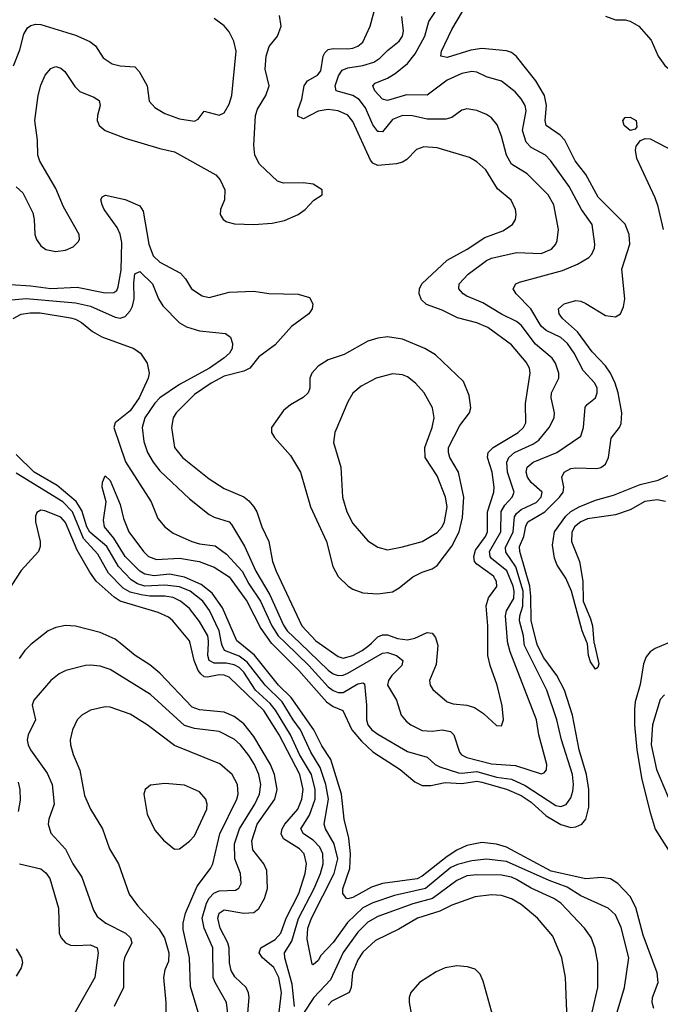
# Model space of a CAD drawing. Header units: inches. Extents: x 1308407 to 1441228, y 959628 to 1036311.
# Tile 517 of 656: x 1405724 to 1408311, y 978542 to 982517. Entities that reach past the tile are written whole.
import ezdxf

# ---------------------------------------------------------------- set-up
doc = ezdxf.new("R2010")
doc.units = ezdxf.units.IN
doc.header["$MEASUREMENT"] = 0
doc.layers.add('B4907', color=7, linetype='Continuous')
doc.layers.add('B4908', color=7, linetype='Continuous')

msp = doc.modelspace()

# ---------------------------------------------------------------- linework, layer by layer
at = {"layer": 'B4907', "color": 5}
for points, elevation in [([(1405776, 980000), (1405770, 979995.3), (1405744.7, 979970), (1405722.5, 979937.5)], 2820), ([(1406644.6, 978490), (1406651.2, 978570), (1406648.6, 978588.6), (1406638.6, 978610), (1406593.5, 978653.5), (1406578.9, 978678.9), (1406572.1, 978710), (1406569.9, 978770), (1406564.6, 978790), (1406533.9, 978850), (1406524.4, 978890), (1406530, 978910.1), (1406550, 978924.2), (1406630, 978910.4), (1406670, 978912.7), (1406690, 978928.9), (1406712.9, 978970), (1406724.7, 979010), (1406722.2, 979082.2), (1406709.9, 979110), (1406665.8, 979165.8), (1406661.7, 979201.7), (1406683.7, 979270), (1406754.2, 979370), (1406763.7, 979410), (1406753.9, 979470), (1406737.7, 979510), (1406670, 979623.4), (1406630, 979674), (1406590, 979704), (1406550, 979721.7), (1406450, 979731.1), (1406421.1, 979741.1), (1406290, 979879.3), (1406250, 979912.8), (1406190.7, 979950), (1406129.8, 980000)], 2820), ([(1406772.7, 978510), (1406782.1, 978590), (1406770.7, 978650.7), (1406750.9, 978690.9), (1406705.5, 978730), (1406691.7, 978750), (1406698.6, 978770), (1406756.3, 978803.7), (1406778.8, 978830), (1406799.9, 978890), (1406851, 978990), (1406876.9, 979070), (1406883.1, 979110), (1406872.9, 979150), (1406854.4, 979170), (1406789.8, 979209.8), (1406780.6, 979230), (1406783.9, 979250), (1406795.5, 979270), (1406847.8, 979330), (1406863.8, 979370), (1406869.4, 979410), (1406856.2, 979470), (1406771.8, 979630), (1406710, 979728.7), (1406570, 979862.4), (1406550, 979871.1), (1406530, 979872.1), (1406482.3, 979862.3), (1406470, 979863.8), (1406455.8, 979875.8), (1406445, 979890), (1406428.4, 979930), (1406412.7, 980000)], 2780), ([(1406833.5, 978533.5), (1406824.1, 978624.1), (1406795.3, 978730), (1406793.8, 978750), (1406823.1, 978796.9), (1406850, 978888.3), (1406913.7, 979010), (1406939.4, 979070), (1406950.5, 979110), (1406947.9, 979150), (1406936.2, 979176.2), (1406910, 979204.2), (1406870.6, 979230), (1406859.9, 979250), (1406894.1, 979305.9), (1406918.2, 979370), (1406918.1, 979410), (1406902.5, 979470), (1406854.7, 979550), (1406818.1, 979630), (1406757.9, 979730), (1406736.5, 979756.5), (1406677.2, 979810), (1406630, 979882.4), (1406610, 979901.4), (1406590, 979912.6), (1406558.7, 979918.7), (1406510, 979919.9), (1406489.9, 979930), (1406484.1, 979950), (1406486.9, 980000)], 2760), ([(1408136.4, 978510), (1408167.3, 978610), (1408184, 978730), (1408152.7, 978852.7), (1408130, 978903.5), (1408100.9, 978930), (1407990, 978980.8), (1407934.5, 979014.5), (1407861.9, 979041.9), (1407690, 979119), (1407610, 979128.1), (1407550, 979121.7), (1407492.9, 979107.1), (1407465.4, 979094.6), (1407362.9, 979010), (1407238.3, 978981.7), (1407150, 978952.5), (1407110, 978931.8), (1407048, 978872), (1406990, 978791.4), (1406940, 978740), (1406930, 978719.6), (1406910, 978701.3), (1406904.9, 978704.9), (1406885.7, 978805.7), (1406888.2, 978850), (1406902.4, 978890), (1406993.8, 979070), (1407009.4, 979130), (1406994.4, 979190), (1406959.3, 979250), (1406954.4, 979270), (1406971, 979370), (1406960.9, 979430), (1406937.6, 979497.6), (1406899.9, 979559.9), (1406858.4, 979650), (1406828.1, 979690), (1406783.8, 979763.8), (1406715.7, 979830), (1406642.7, 979922.7), (1406610, 979947.1), (1406550.8, 979970.8), (1406541.7, 979990), (1406539.8, 980000)], 2740), ([(1408284.9, 978524.9), (1408278.4, 978550), (1408280.3, 978570), (1408302.3, 978630), (1408298.4, 978670), (1408242, 978822), (1408212.6, 978932.6), (1408190, 978977.5), (1408140.2, 979030), (1408110, 979049.4), (1408073.8, 979053.8), (1408010, 979049.2), (1407870, 979079.5), (1407690, 979176.7), (1407650, 979189.2), (1407590, 979195.6), (1407530, 979183.9), (1407490, 979164.8), (1407450, 979138.6), (1407350, 979059.2), (1407330, 979048.7), (1407189.5, 979030.5), (1407145.4, 979014.6), (1407070, 978973.6), (1407050, 978967.5), (1407044.2, 978970), (1407029.2, 978989.2), (1407028.7, 979008.7), (1407057.1, 979090), (1407060.7, 979150), (1407053.3, 979213.3), (1407034.9, 979290), (1407023.3, 979390), (1406980.4, 979530), (1406945.1, 979585.1), (1406911.9, 979650), (1406821.2, 979781.2), (1406770, 979830.6), (1406672.1, 979952.1), (1406614, 980000)], 2720), ([(1406740.8, 980000), (1406852, 979890), (1406963.1, 979763.1), (1406990, 979744.3), (1407028.9, 979728.9), (1407065.6, 979650), (1407104.2, 979604.2), (1407150, 979561.1), (1407260.8, 979490), (1407320.4, 979440.4), (1407350, 979425), (1407385, 979425), (1407442.1, 979438), (1407510, 979433.9), (1407570, 979443), (1407590, 979438.9), (1407690.5, 979410.5), (1407750, 979384.8), (1407790, 979358.9), (1407850, 979303.6), (1407910, 979267.7), (1407950, 979256), (1407970, 979258.1), (1407994.3, 979270), (1408010, 979290.2), (1408022.3, 979337.7), (1408022.3, 979410), (1408013.6, 979470), (1407984.1, 979570), (1407956.5, 979710), (1407923.9, 979810), (1407893.4, 979870), (1407841.2, 979941.2), (1407815.1, 979990), (1407812.7, 980000)], 2720), ([(1406799.3, 980000), (1406892, 979910), (1406970, 979824.3), (1406990, 979808.8), (1407010, 979800.4), (1407030, 979801.5), (1407090, 979835.4), (1407110, 979840.2), (1407116.1, 979836.1), (1407124.6, 979750), (1407124.7, 979690), (1407130.6, 979670), (1407146.8, 979650), (1407170, 979632.3), (1407290, 979562.5), (1407370, 979540.1), (1407402.7, 979510), (1407420.8, 979500.8), (1407496.9, 979476.9), (1407510, 979474.7), (1407570, 979481.8), (1407650, 979459.5), (1407710, 979451.4), (1407765.1, 979425.1), (1407890, 979345), (1407910, 979340.4), (1407931.4, 979348.6), (1407950, 979375.8), (1407958, 979402), (1407960.7, 979430), (1407956.5, 979470), (1407912, 979610), (1407893.4, 979690), (1407853.3, 979810), (1407762.6, 979990), (1407761.5, 980000)], 2740), ([(1406856.9, 980000), (1406970, 979890.9), (1406990, 979876.7), (1407010, 979870.1), (1407030, 979871.4), (1407050, 979879.1), (1407190, 979959.7), (1407210, 979961.9), (1407246.4, 979950), (1407270.9, 979930), (1407268.1, 979910), (1407227.3, 979870), (1407213.4, 979850), (1407209.5, 979830), (1407246.2, 979770), (1407264.7, 979710), (1407284.7, 979684.7), (1407304.4, 979670), (1407350, 979647.9), (1407390, 979644.2), (1407430.6, 979650.6), (1407463.7, 979643.7), (1407478, 979630), (1407500.6, 979560.6), (1407509, 979549), (1407530, 979538.8), (1407630, 979513.1), (1407726.9, 979506.9), (1407830, 979472.3), (1407842.9, 979477.1), (1407851.2, 979488.8), (1407852.5, 979510), (1407821.1, 979630), (1407810.8, 979690), (1407704.7, 979964.7), (1407696.1, 980000)], 2760), ([(1406933.8, 980000), (1407010, 979946.2), (1407030, 979939.5), (1407070, 979950.1), (1407106.7, 979970), (1407134.7, 979990), (1407144.6, 980000)], 2780), ([(1407409.9, 980000), (1407412.7, 979990), (1407406.1, 979914), (1407379.2, 979850), (1407382.2, 979830), (1407392.9, 979812.9), (1407450, 979763.8), (1407474.6, 979754.6), (1407530, 979749.5), (1407560.8, 979740.8), (1407596.8, 979716.8), (1407650, 979667.3), (1407670, 979666.8), (1407678.7, 979690), (1407672.8, 979747.2), (1407653, 979830), (1407623.8, 979910), (1407614.4, 979950), (1407614.7, 980000)], 2780), ([(1408044.1, 980000), (1408063.4, 979916.6), (1408058.3, 979901.7), (1408050, 979895.1), (1408030, 979924.5), (1408020.9, 979950), (1408016.8, 979996.8), (1408015.5, 980000)], 2680), ([(1408341.1, 980000), (1408290, 979978.1), (1408270, 979965), (1408254.5, 979945.5), (1408243.5, 979916.5), (1408230, 979833.2), (1408210, 979762.7), (1408206.7, 979733.3), (1408206.7, 979670), (1408215.8, 979570), (1408236.2, 979450), (1408270, 979316.5), (1408290, 979248.8), (1408370, 979124.8), (1408474, 979014), (1408535, 978970), (1408617.5, 978897.5), (1408725, 978825), (1408788.5, 978788.5), (1408890, 978739.6), (1408970, 978712.5), (1409118.7, 978630), (1409144.5, 978610), (1409201.3, 978490)], 2720), ([(1406571.4, 978451.4), (1406560.1, 978550), (1406513.3, 978630), (1406506, 978650), (1406505, 978770), (1406469.6, 978850), (1406461.2, 978890), (1406478.5, 978950), (1406490, 978971.2), (1406508.5, 978991.5), (1406530, 979000.9), (1406596.4, 979003.6), (1406609.2, 979010.8), (1406619.1, 979030), (1406616.1, 979070), (1406592.9, 979130), (1406591.3, 979190), (1406611.7, 979250), (1406674, 979350), (1406693.3, 979390), (1406698.4, 979430), (1406690.3, 979470), (1406673.2, 979510), (1406650, 979546), (1406616.6, 979590), (1406590, 979612.5), (1406530, 979643.6), (1406430, 979655.3), (1406390, 979668.1), (1406252.2, 979792.2), (1406090, 979893.6), (1406050, 979907.1), (1406010, 979910.7), (1405990, 979909.8), (1405910.6, 979890), (1405883.8, 979876.2), (1405850.3, 979850), (1405781.4, 979770), (1405775.4, 979750), (1405788.3, 979690), (1405758.5, 979630), (1405755, 979610), (1405758.2, 979590), (1405767.8, 979570), (1405835.7, 979475.7), (1405855.3, 979430), (1405863.5, 979350), (1405841.6, 979290), (1405839.7, 979270), (1405850, 979232.7), (1405909, 979169), (1405939.4, 979110), (1405975.5, 979055.5), (1406022.4, 978922.4), (1406037.1, 978897.1), (1406072.1, 978870), (1406151.1, 978830), (1406172.3, 978810), (1406177, 978790), (1406147.6, 978730), (1406143.3, 978710), (1406144.1, 978610), (1406106, 978534)], 2840), ([(1408328.2, 979791.8), (1408310, 979772.9), (1408279.4, 979670), (1408273.9, 979590), (1408296.4, 979490), (1408355.2, 979350)], 2740), ([(1406444.7, 978510), (1406414.8, 978614.8), (1406409.7, 978730), (1406384.9, 978844.9), (1406383.9, 978870), (1406394.6, 978910), (1406440.7, 979019.3), (1406494.9, 979090), (1406504.3, 979110), (1406532.3, 979230), (1406600.8, 979370), (1406606.3, 979390), (1406604.4, 979430), (1406582.9, 979470), (1406533, 979513), (1406350, 979587.2), (1406238.7, 979670), (1406170, 979713), (1406090, 979741.2), (1406070, 979742.4), (1406011, 979729), (1405975.3, 979710), (1405956.5, 979690), (1405937.3, 979650), (1405928.1, 979610), (1405929.3, 979590), (1405941, 979550), (1405966.9, 979486.9), (1405985.8, 979385.8), (1406010.2, 979330), (1406058.8, 979250), (1406086.9, 979170), (1406123.5, 979110), (1406166.6, 978986.6), (1406200.8, 978940.8), (1406286.7, 978846.7), (1406309.1, 978810), (1406327, 978750), (1406324.9, 978715.1), (1406310, 978682), (1406304.9, 978650), (1406314.9, 978550), (1406315.8, 978470)], 2860), ([(1405718.8, 979438.8), (1405725.2, 979410), (1405726.2, 979366.2), (1405718.8, 979321.2)], 2820), ([(1405724, 979110), (1405810, 979088.9), (1405830, 979072.8), (1405845.7, 979050), (1405881.1, 978930), (1405884.4, 978830), (1405892.3, 978810), (1405909.3, 978790), (1405930, 978781.5), (1405950, 978779.6), (1406010, 978782.8), (1406037.1, 978770), (1406040.8, 978750), (1406028.3, 978650), (1405948.1, 978510)], 2820), ([(1408035.8, 978510), (1408059, 978610), (1408058.5, 978710), (1408048.2, 978768.2), (1408032.4, 978812.4), (1408005.5, 978850), (1407909, 978950), (1407881.6, 978970), (1407790, 979011.3), (1407730, 979045.8), (1407710, 979055), (1407670, 979063.3), (1407570, 979065.3), (1407530, 979060.4), (1407490, 979041.8), (1407391.1, 978968.9), (1407312.6, 978947.4), (1407170, 978896.2), (1407130, 978874), (1407090, 978834.1), (1407030, 978751.4), (1406979.4, 978640.6), (1406912, 978570), (1406870, 978506.6)], 2760), ([(1407936.7, 978443.3), (1407928.4, 978650), (1407913.2, 978730), (1407876.9, 978816.9), (1407815.8, 978890), (1407750, 978945.6), (1407710, 978968), (1407670, 978981), (1407630, 978984.4), (1407563.9, 978976.1), (1407470, 978942.8), (1407421.2, 978918.8), (1407330.2, 978890), (1407254.9, 978845.1), (1407160.6, 978799.4), (1407110, 978752.2), (1407090, 978722), (1407068.9, 978670), (1407062.6, 978610), (1407055, 978590), (1406985.5, 978554.5), (1406970, 978538.9)], 2780), ([(1405710, 978766.7), (1405732.4, 978730), (1405735.3, 978710), (1405730.3, 978689.7), (1405710, 978655.3)], 2780), ([(1407636.1, 978490), (1407596.4, 978636.4), (1407583.5, 978663.5), (1407563.8, 978683.8), (1407533.1, 978693.1), (1407490, 978697.6), (1407442, 978690), (1407406.4, 978673.6), (1407338.7, 978630), (1407303.6, 978590), (1407296.9, 978570), (1407296.9, 978550), (1407307.9, 978490)], 2820)]:
    msp.add_lwpolyline(points, dxfattribs=dict(at, elevation=elevation))
at = {"layer": 'B4907', "color": 5, "elevation": 2880}
msp.add_lwpolyline([(1406310, 979433.7), (1406252.7, 979427.3), (1406230.8, 979410), (1406226, 979390), (1406239.5, 979310), (1406270, 979245.5), (1406304.5, 979204.5), (1406350, 979168.2), (1406370, 979170.5), (1406410, 979200.3), (1406430, 979222.6), (1406480.3, 979330), (1406481.6, 979350), (1406476.1, 979370), (1406450, 979399.8), (1406390, 979426.6)], close=True, dxfattribs=at)
at = {"layer": 'B4908', "color": 5}
for points, elevation in [([(1407614.7, 980000), (1407615.1, 980070), (1407608.7, 980151.3), (1407617.3, 980182.7), (1407651.5, 980228.5), (1407650.4, 980249.6), (1407638.1, 980270), (1407570, 980318.7), (1407561.4, 980330), (1407558.1, 980350), (1407564.9, 980375.1), (1407604.7, 980430), (1407614.1, 980450), (1407612.8, 980530), (1407638.5, 980610), (1407640.1, 980630), (1407631.8, 980690), (1407613.7, 980750), (1407616.6, 980770), (1407635.9, 980790), (1407737.2, 980850), (1407758.4, 980870), (1407768.7, 980890), (1407767.5, 980967.5), (1407785.4, 981090), (1407782.8, 981110), (1407770, 981134.8), (1407710, 981204.7), (1407614.6, 981274.6), (1407570, 981293.5), (1407492.6, 981312.6), (1407430, 981343.7), (1407367.3, 981367.3), (1407346.3, 981386.2), (1407337.6, 981410), (1407338.3, 981430), (1407347.9, 981450), (1407450, 981546.6), (1407531.5, 981590), (1407602.4, 981637.6), (1407675.9, 981664.1), (1407714.5, 981690), (1407726.4, 981710), (1407729.8, 981730), (1407726.6, 981750), (1407708.4, 981788.4), (1407654.3, 981834.3), (1407606.3, 981910), (1407570, 981943.5), (1407540.2, 981960.2), (1407410, 981999.9), (1407355.9, 982004.1), (1407326.7, 981993.3), (1407287.5, 981952.5), (1407270, 981941), (1407245.5, 981934.5), (1407170, 981928.1), (1407150, 981937.4), (1407141.1, 981950), (1407070, 982105.5), (1407050, 982131), (1407010, 982149.4), (1406970, 982154.1), (1406930, 982147.1), (1406870, 982116.3), (1406846.9, 982126.9), (1406847.7, 982150), (1406864, 982196), (1406873.7, 982250), (1406886.2, 982270), (1406927.4, 982292.6), (1406940.8, 982310), (1406950.3, 982369.7), (1406956.9, 982383.1), (1406970, 982395.8), (1406990, 982400.5), (1407050, 982398.8), (1407070, 982402.3), (1407090.3, 982409.7), (1407110, 982426.2), (1407139.8, 982490), (1407166.4, 982590)], 2780), ([(1407812.7, 980000), (1407790.3, 980090.3), (1407788.9, 980190), (1407784.2, 980230), (1407744.1, 980370), (1407742.8, 980390), (1407759.6, 980430), (1407767.7, 980472.3), (1407776, 980490), (1407844.8, 980530), (1407904.6, 980590), (1407918.4, 980610), (1407921.7, 980630), (1407913.9, 980670), (1407922.4, 980690), (1407950, 980704.6), (1407970, 980708.4), (1408054.9, 980705.1), (1408071.2, 980708.8), (1408090, 980723), (1408101.8, 980750), (1408112.2, 980827.8), (1408146.3, 980870), (1408153.6, 980886.4), (1408155.9, 980930), (1408141.4, 981010), (1408129.6, 981050), (1408110.3, 981090), (1408090, 981119), (1408036.6, 981176.6), (1407977.1, 981257.1), (1407916.7, 981310), (1407902.9, 981330), (1407900.8, 981350), (1407923.6, 981370), (1407970, 981383.2), (1407990, 981380.9), (1408010, 981371.5), (1408090, 981322.4), (1408130, 981317.1), (1408150, 981329.5), (1408162, 981358), (1408168.6, 981390), (1408156.1, 981510), (1408187.9, 981610), (1408186, 981650), (1408170, 981690.8), (1408060.9, 981800.9), (1408010, 981891.5), (1407967.3, 981947.3), (1407925.5, 982030), (1407906.2, 982050), (1407850.6, 982090), (1407846.3, 982110), (1407852.1, 982170), (1407843.5, 982210), (1407808.6, 982270), (1407730, 982367.9), (1407710, 982383.6), (1407690, 982391.6), (1407590, 982400.9), (1407545.7, 982394.3), (1407450, 982364.1), (1407425.1, 982370), (1407427.3, 982390), (1407470, 982476.9), (1407534.6, 982585.5)], 2720), ([(1405710, 981841.8), (1405737.5, 981817.5), (1405777.3, 981737.3), (1405783.2, 981710), (1405785.4, 981650), (1405792, 981630), (1405810, 981603.9), (1405830, 981588.6), (1405870, 981580.5), (1405910, 981586.8), (1405940.2, 981599.8), (1405960.6, 981619.4), (1405965.8, 981630), (1405964.8, 981650), (1405901.2, 981761.2), (1405870, 981835.1), (1405805.1, 981945.1), (1405798.3, 981970), (1405796.7, 982030), (1405784.9, 982110), (1405799.3, 982210), (1405810, 982251.8), (1405827.9, 982292.1), (1405850, 982319.2), (1405870, 982327.3), (1405890, 982321.6), (1405906.9, 982306.9), (1405946.9, 982246.9), (1405966.7, 982226.7), (1406023.7, 982203.7), (1406046, 982190), (1406049.2, 982170), (1406038.2, 982130), (1406037.4, 982110), (1406045, 982090), (1406069, 982070), (1406150, 982038.4), (1406290, 981996.1), (1406350, 981982.7), (1406516.5, 981890), (1406534.5, 981870), (1406552.6, 981830), (1406551, 981790), (1406535.6, 981750), (1406534, 981730), (1406545.5, 981710), (1406560.7, 981700.7), (1406592.1, 981692.1), (1406670, 981689.4), (1406744.4, 981695.6), (1406794, 981706), (1406849.2, 981730), (1406877.2, 981750), (1406911.7, 981788.3), (1406945.2, 981810), (1406945.2, 981830), (1406910, 981852.3), (1406870, 981858.7), (1406790, 981856.5), (1406765, 981865), (1406693.2, 981933.2), (1406674.2, 981970), (1406669.9, 982010), (1406676, 982130), (1406684.6, 982155.4), (1406718.6, 982210), (1406731.3, 982250), (1406716.3, 982316.3), (1406720.3, 982370), (1406731.9, 982408.1), (1406765.6, 982450), (1406779.8, 982490), (1406773.7, 982533.7)], 2820), ([(1407761.5, 980000), (1407758.2, 980030), (1407742.6, 980090), (1407743.9, 980110), (1407756.5, 980150), (1407757.4, 980210), (1407727.9, 980307.9), (1407686.8, 980366.8), (1407686.3, 980386.3), (1407717.6, 980450), (1407722.5, 980510), (1407730, 980523.4), (1407750, 980539.5), (1407810, 980568.2), (1407829.9, 980590), (1407834.4, 980610), (1407789.2, 980649.2), (1407774.6, 980670), (1407769.5, 980690), (1407773.5, 980710), (1407797.8, 980730), (1407892.8, 980770), (1407990, 980836.1), (1408001, 980870), (1408008, 980952), (1408016, 980964), (1408049.8, 980990.2), (1408055.9, 981010), (1408055.6, 981030), (1408047.1, 981050), (1408000.3, 981100.3), (1407963.7, 981170), (1407936.4, 981210), (1407910, 981234), (1407850, 981262), (1407830, 981279.9), (1407789, 981349), (1407729.8, 981410), (1407717.7, 981430), (1407728, 981450), (1407742.7, 981457.3), (1407916.1, 981503.9), (1407977.2, 981530), (1408023, 981557), (1408035, 981570), (1408045.8, 981594.2), (1408047.3, 981610), (1408036.2, 981690), (1407992.7, 981750), (1407943.3, 981843.3), (1407867.9, 981947.9), (1407847.1, 981970), (1407790, 982001), (1407770, 982022.6), (1407754.2, 982070), (1407769.2, 982149.2), (1407766, 982170), (1407750, 982197.4), (1407725.5, 982225.5), (1407670, 982268.2), (1407610, 982286.3), (1407570, 982304.7), (1407550, 982307.3), (1407510, 982299.6), (1407450, 982272.3), (1407370, 982211.5), (1407286.6, 982213.4), (1407209.9, 982189.9), (1407190, 982195.5), (1407159.1, 982230), (1407150.8, 982250), (1407160.2, 982259.8), (1407210, 982280.4), (1407240.9, 982299.1), (1407290, 982340.4), (1407320.8, 982379.2), (1407360.7, 982450), (1407376, 982510), (1407416.6, 982570)], 2740), ([(1408090, 982530.9), (1408130, 982515.5), (1408170, 982515.5), (1408190, 982510.9), (1408225, 982490), (1408274.1, 982434.1), (1408302.4, 982370), (1408330, 982332.3), (1408430, 982247), (1408490, 982210.2), (1408510, 982204.1), (1408530, 982204.1), (1408550, 982211), (1408570, 982231.1), (1408585.1, 982290), (1408583.5, 982370), (1408637.6, 982490), (1408730.9, 982569.1)], 2720), ([(1405699.8, 982330), (1405725.5, 982394.5), (1405741.4, 982458.6), (1405756.1, 982483.9), (1405770, 982493.4), (1405790, 982498.2), (1405810, 982497.5), (1405950, 982454.7), (1406008.2, 982428.2), (1406030, 982411.6), (1406062.1, 982362.1), (1406098.2, 982338.2), (1406130, 982330.1), (1406190, 982326.3), (1406207.2, 982307.2), (1406238.6, 982250), (1406247.9, 982187.9), (1406270, 982162.7), (1406310, 982138.6), (1406370, 982116.9), (1406430, 982106.7), (1406445.3, 982114.7), (1406470, 982148), (1406530, 982131.6), (1406550, 982140.3), (1406570, 982175.5), (1406581.4, 982210), (1406598.5, 982390), (1406589.7, 982430), (1406570, 982467.3), (1406550, 982491.2), (1406510, 982522)], 2840), ([(1407696.1, 980000), (1407693.6, 980010), (1407685.6, 980110), (1407690.3, 980130), (1407719.5, 980180.5), (1407721.5, 980210), (1407717, 980230), (1407691.4, 980291.4), (1407630, 980342.1), (1407623.7, 980350), (1407621.8, 980370), (1407667.9, 980450), (1407668.5, 980531.5), (1407683, 980557), (1407712.4, 980590), (1407720.6, 980610), (1407694.5, 980690), (1407691.1, 980730), (1407699.9, 980750), (1407722.1, 980770), (1407796.5, 980803.5), (1407820.3, 980819.7), (1407862.5, 980870), (1407882.2, 980910), (1407884.6, 980930), (1407870.5, 980990), (1407871.2, 981010), (1407901.4, 981070), (1407902.1, 981090), (1407887.7, 981130), (1407874, 981150), (1407807.6, 981207.6), (1407750, 981283.7), (1407730, 981298.9), (1407670, 981328.1), (1407594, 981374), (1407530, 981400.7), (1407514.6, 981410), (1407497.4, 981430), (1407498.4, 981450), (1407535.5, 981490), (1407610, 981544.7), (1407630, 981554.7), (1407730, 981576.8), (1407830, 981572.4), (1407872.4, 981590), (1407889.1, 981610), (1407894.9, 981625.1), (1407900.2, 981670), (1407881.7, 981770), (1407858.6, 981810), (1407773.8, 981893.8), (1407710, 981933.7), (1407690.4, 981970), (1407670, 982046), (1407652, 982092), (1407630, 982120.9), (1407610, 982134.6), (1407570, 982150.7), (1407530, 982156.8), (1407510, 982150.9), (1407470, 982122.2), (1407445.4, 982114.6), (1407370, 982115.7), (1407310, 982128.3), (1407270, 982129.3), (1407230, 982114), (1407190, 982063.5), (1407175.1, 982064.9), (1407170, 982065.8), (1407150, 982092.9), (1407120.6, 982160.6), (1407094.9, 982194.9), (1407070, 982210.6), (1407002.2, 982230), (1406998.3, 982250), (1407012.4, 982290), (1407026.5, 982313.5), (1407050, 982322.7), (1407110, 982331.8), (1407154.6, 982345.4), (1407179, 982361), (1407210, 982392.9), (1407256.5, 982430), (1407269.9, 982450), (1407274.6, 982470), (1407266.9, 982530)], 2760), ([(1408324.1, 981670), (1408302, 981762), (1408290, 981798), (1408216.8, 981956.8), (1408210.6, 981990), (1408214.1, 982005.9), (1408230.6, 982029.4), (1408250, 982036.5), (1408270, 982035.5), (1408366.3, 981986.3)], 2680), ([(1405687.7, 981447.7), (1405770, 981442.9), (1405850, 981432.1), (1405956.5, 981436.5), (1406070, 981414.5), (1406105.1, 981414.9), (1406116.2, 981423.8), (1406122.3, 981437.7), (1406134.7, 981505.3), (1406136.9, 981616.9), (1406130.4, 981650.4), (1406118.1, 981678.1), (1406065.7, 981750), (1406056.8, 981770), (1406052.6, 981790), (1406058, 981802), (1406071.2, 981808.8), (1406150, 981790.2), (1406210, 981765.2), (1406223.4, 981743.4), (1406245.8, 981610), (1406264, 981564), (1406290, 981537.8), (1406373.3, 981493.3), (1406393.5, 981470), (1406417.8, 981430), (1406461.5, 981401.5), (1406490, 981394.8), (1406570, 981416.6), (1406670, 981420.9), (1406730.8, 981410.8), (1406848.6, 981408.6), (1406894.7, 981394.7), (1406908.7, 981370), (1406905.7, 981350), (1406891.7, 981330), (1406821.4, 981278.6), (1406756.2, 981203.8), (1406690, 981156), (1406653.8, 981110), (1406630, 981097.6), (1406550, 981078.2), (1406497.4, 981050), (1406430, 981004.4), (1406356, 980930), (1406344.4, 980910), (1406337.9, 980870), (1406350.1, 980790), (1406382.3, 980750), (1406490, 980662.8), (1406550, 980624.1), (1406630, 980590.1), (1406650, 980574.8), (1406670, 980550.2), (1406682.2, 980530), (1406701.6, 980470), (1406730.1, 980410.1), (1406744.9, 980330), (1406760.1, 980290), (1406864, 980070), (1406919.6, 980010), (1406933.8, 980000)], 2780), ([(1405630, 981380.9), (1405750, 981391.3), (1405950, 981373.8), (1406010, 981360.1), (1406110, 981315.8), (1406130, 981311.6), (1406150, 981318), (1406170, 981340.9), (1406179.8, 981360.2), (1406187.2, 981390), (1406185.3, 981454.7), (1406189.2, 981490.8), (1406210, 981500.7), (1406260.6, 981450), (1406285.4, 981390), (1406301.9, 981361.9), (1406370, 981292.7), (1406397.4, 981277.4), (1406450, 981260.1), (1406556, 981250), (1406575.6, 981235.6), (1406583.6, 981210), (1406582.8, 981190), (1406571, 981170), (1406549.4, 981150), (1406490.6, 981110), (1406370, 981044.2), (1406290, 980990.3), (1406270, 980969.3), (1406230.1, 980910), (1406218.4, 980870), (1406226.1, 980813.9), (1406240.7, 980770), (1406262.9, 980730), (1406290, 980695.1), (1406410, 980582.7), (1406490, 980519.1), (1406510, 980508.5), (1406570, 980490.1), (1406579.4, 980479.4), (1406631.6, 980391.6), (1406678.6, 980290), (1406734.5, 980194.5), (1406790, 980073.3), (1406805.1, 980050), (1406856.9, 980000)], 2760), ([(1405697.8, 981310), (1405730, 981327.9), (1405766.2, 981333.8), (1405806.8, 981333.2), (1405930, 981313.2), (1405950, 981308.1), (1405974.4, 981294.4), (1406018, 981258), (1406056.3, 981236.3), (1406186, 981190), (1406212.7, 981170), (1406239.5, 981130), (1406246.9, 981090), (1406242.9, 981070), (1406206.8, 980990), (1406170, 980937.6), (1406110.6, 980890), (1406104.7, 980870), (1406151.9, 980731.9), (1406255, 980570), (1406282.7, 980502.7), (1406310.1, 980470.1), (1406343.8, 980443.8), (1406419.1, 980410), (1406450, 980401.1), (1406513.1, 980393.1), (1406559.4, 980359.4), (1406622.5, 980290), (1406650, 980239), (1406696.3, 980170), (1406743, 980070), (1406768.4, 980030), (1406799.3, 980000)], 2740), ([(1406539.8, 980000), (1406530.1, 980050.1), (1406491.4, 980131.4), (1406464.1, 980170), (1406412.7, 980210), (1406370, 980227.9), (1406310, 980234.5), (1406230, 980229.8), (1406200.2, 980240.2), (1406175.2, 980255.2), (1406123.5, 980310), (1406075.7, 980390), (1406007.6, 980447.6), (1405995.4, 980470), (1405975.8, 980535.8), (1405951.8, 980571.8), (1405875.8, 980635.8), (1405783.2, 980690), (1405710, 980761.8)], 2740), ([(1406486.9, 980000), (1406487.5, 980010), (1406483.5, 980030), (1406450, 980087.2), (1406410, 980139.6), (1406374.3, 980170), (1406344.1, 980184.1), (1406310.4, 980190.4), (1406250.3, 980189.7), (1406215.4, 980195.4), (1406170, 980205.4), (1406141.6, 980221.6), (1406082.8, 980282.8), (1406039.6, 980359.6), (1405982.6, 980422.6), (1405937.8, 980530), (1405898.1, 980570), (1405710, 980686.6)], 2760), ([(1406614, 980000), (1406601.8, 980010), (1406543.3, 980143.3), (1406501.6, 980201.6), (1406457, 980237), (1406390, 980266), (1406330, 980279.1), (1406267.5, 980272.5), (1406230, 980278.4), (1406209.1, 980290), (1406150, 980349.9), (1406104, 980424), (1406066.8, 980470), (1406063.1, 980496.9), (1406073.5, 980570), (1406057.6, 980630), (1406058.5, 980650), (1406070, 980675.5), (1406090, 980656.9), (1406130, 980559.3), (1406143.5, 980503.5), (1406165.2, 980450), (1406224.8, 980370), (1406244.7, 980350), (1406277.1, 980337.1), (1406370, 980343.4), (1406448.7, 980330), (1406510, 980306.5), (1406570, 980267.8), (1406641, 980170), (1406698.8, 980058.8), (1406740.4, 980000.4), (1406740.8, 980000)], 2720), ([(1408015.5, 980000), (1407995.5, 980050), (1407952.9, 980210), (1407930, 980262), (1407894.5, 980314.5), (1407883.7, 980343.7), (1407876, 980396), (1407883.9, 980450), (1407930, 980513.1), (1407950, 980532), (1407984.1, 980550), (1408050, 980577.6), (1408122.4, 980597.6), (1408230, 980640.3), (1408302.2, 980657.8), (1408356.8, 980683.2)], 2680), ([(1408332.2, 980572.2), (1408299, 980579), (1408248.7, 980571.3), (1408190, 980537.8), (1408130, 980517.7), (1408017.9, 980502.1), (1407990.4, 980489.6), (1407964.6, 980470), (1407953.8, 980446.2), (1407952.7, 980410), (1407984.8, 980330), (1407998.3, 980250), (1408000.4, 980170), (1408030, 980098.3), (1408036.9, 980070), (1408043.4, 980003.4), (1408044.1, 980000)], 2680), ([(1406412.7, 980000), (1406410.4, 980010), (1406342.8, 980090), (1406324.8, 980104.8), (1406283.4, 980123.4), (1406130, 980169.9), (1406105.8, 980185.8), (1406033.4, 980250), (1406007, 980287), (1405956, 980376), (1405910, 980487.1), (1405890, 980508.2), (1405825.6, 980534.4), (1405810, 980536.5), (1405793.1, 980526.9), (1405788, 980512), (1405788.8, 980490), (1405806.7, 980410), (1405807.2, 980390), (1405799.8, 980370), (1405730, 980293.8), (1405658.1, 980181.9)], 2780), ([(1406129.8, 980000), (1406110, 980016.2), (1406050, 980043.1), (1405950, 980069), (1405910, 980071.4), (1405870, 980063.7), (1405839.5, 980050), (1405776, 980000)], 2820), ([(1407144.6, 980000), (1407170, 980025.8), (1407190, 980034.2), (1407210, 980033.8), (1407250, 980019.2), (1407290, 980012.9), (1407319.9, 980020.1), (1407370, 980042.5), (1407390, 980040.2), (1407403.4, 980023.4), (1407409.9, 980000)], 2780)]:
    msp.add_lwpolyline(points, dxfattribs=dict(at, elevation=elevation))
for points, elevation in [([(1408190, 982069.7), (1408165.4, 982090), (1408160.5, 982110), (1408170, 982121.3), (1408190, 982123.2), (1408214.3, 982110), (1408215.9, 982084.1), (1408210, 982075.1)], 2680), ([(1407210, 981237), (1407170, 981231.3), (1407130, 981218.4), (1407035.1, 981164.9), (1406970, 981143.2), (1406930, 981117.8), (1406903.5, 981090), (1406896.6, 981070), (1406896.1, 981030), (1406889.2, 981010), (1406868.6, 980991.4), (1406817.5, 980962.5), (1406790, 980939.2), (1406740.9, 980870), (1406740.9, 980850), (1406752.8, 980830), (1406817.6, 980757.6), (1406858, 980690), (1406899.2, 980550), (1406963.1, 980410), (1406989.4, 980310), (1407010, 980269.1), (1407050.3, 980230), (1407070, 980217.5), (1407110, 980203.2), (1407170, 980198.8), (1407230, 980207.5), (1407257.2, 980222.8), (1407312.1, 980267.9), (1407350, 980286.9), (1407390, 980300.1), (1407410, 980313.9), (1407470, 980391.7), (1407498.9, 980450), (1407512.6, 980507.4), (1407517.6, 980590), (1407496.6, 980690), (1407461.9, 980750), (1407455.6, 980770), (1407456.1, 980790), (1407501.4, 980878.6), (1407541, 980930), (1407546.3, 980950), (1407539.7, 980999.7), (1407516, 981056), (1407403.4, 981163.4), (1407360.4, 981190), (1407270, 981227.7)], 2820), ([(1407230, 981087.1), (1407163.8, 981070), (1407102.9, 981037.1), (1407070.2, 981009.8), (1407050, 980974.5), (1406996.9, 980850), (1406991.5, 980810), (1407021.4, 980710), (1407028.5, 980590), (1407046, 980530), (1407070, 980483.1), (1407130, 980412.9), (1407170, 980386.9), (1407210, 980377.2), (1407270, 980388.6), (1407350, 980410.9), (1407410, 980447), (1407430, 980469.2), (1407439.9, 980490), (1407450.3, 980550), (1407443.9, 980590), (1407410, 980676), (1407361.5, 980750), (1407360.9, 980790), (1407389.9, 980870), (1407398.6, 980910), (1407390.7, 980950), (1407358, 981010), (1407323, 981050), (1407290, 981074.5), (1407270, 981082.7)], 2840)]:
    msp.add_lwpolyline(points, close=True, dxfattribs=dict(at, elevation=elevation))

doc.saveas('drawing.dxf')
